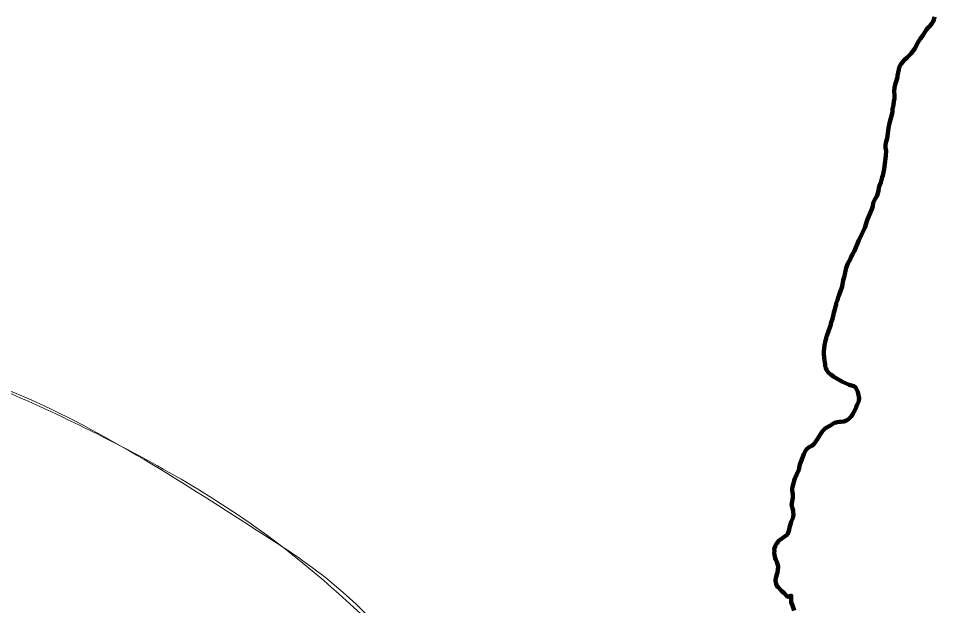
# Model space of a CAD drawing. Extents: x 553962 to 842807, y 8883888 to 9032388.
# Drawn here: x 637529 to 647901, y 8953394 to 8959925 of the extents above; entities that cross this region are included whole.
import ezdxf

# ---------------------------------------------------------------- set-up
doc = ezdxf.new("R2010")
doc.units = 0
doc.header["$LTSCALE"] = 200
doc.linetypes.add('DASH_DOUBLE_DOT', pattern=[9.2, 5, -1.2, 0.3, -1.2, 0.3, -1.2])
for name, color, linetype, lineweight in [('11', 7, 'DASH_DOUBLE_DOT', 106), ('24', 7, 'Continuous', 25), ('57', 7, 'Continuous', 13), ('9', 7, 'Continuous', 90)]:
    doc.layers.add(name, color=color, linetype=linetype, lineweight=lineweight)

msp = doc.modelspace()

# ---------------------------------------------------------------- linework, layer by layer
at = {"layer": '11'}
for points in [[(647725, 8959943.9), (647716.7, 8959911.2), (647708.7, 8959892.6), (647696.4, 8959871.2), (647672.6, 8959842), (647653.3, 8959825.7), (647636.4, 8959806.1), (647604.7, 8959757.9), (647594, 8959736.3), (647570, 8959703.3), (647547.8, 8959670.1), (647506.1, 8959591.7), (647464.3, 8959538.3), (647419.4, 8959492.2), (647388.5, 8959466.3), (647353, 8959421.6), (647336.2, 8959394.4), (647325.8, 8959358.5), (647311.8, 8959293.5), (647311.1, 8959273.8), (647298.8, 8959224.9), (647287.2, 8959190.6), (647279.5, 8959155.6), (647275.4, 8959122.1), (647277.5, 8959069.1), (647277.3, 8959036.4), (647271.1, 8959002.1), (647267.7, 8958967.1), (647258.4, 8958917.2), (647255, 8958883), (647222.6, 8958760.6), (647213.1, 8958710), (647209.8, 8958675.8), (647197.2, 8958591.6), (647186.1, 8958559), (647181, 8958538.7), (647179, 8958522.3), (647180.3, 8958485.5), (647185.2, 8958453), (647182.2, 8958403.1), (647164.1, 8958249.7), (647150.1, 8958180.3), (647142.6, 8958162.4), (647125.2, 8958100), (647110, 8958058), (647106, 8958041.7), (647101.7, 8958008.2), (647087.2, 8957958.4), (647087.2, 8957958.4), (647058.3, 8957911.3), (647050.3, 8957890.4)], [(647050.3, 8957890.4), (647042.3, 8957873.9), (647037.4, 8957839), (647027, 8957805.4), (647004.7, 8957754), (646983.9, 8957699.7), (646975.5, 8957682.5), (646947.2, 8957596.2), (646930.5, 8957560.2), (646917.2, 8957527.6), (646883.4, 8957459.8), (646834.7, 8957341.3), (646821.9, 8957322.3), (646811.7, 8957303.4), (646805, 8957286.3), (646794.6, 8957269.1), (646788.3, 8957250.5), (646761.3, 8957200.6), (646741.4, 8957150.7), (646718.5, 8957047.1), (646708.9, 8957012.8), (646694.7, 8956943.6), (646676.5, 8956892.1), (646668.9, 8956874.2), (646659.3, 8956840.7), (646652.1, 8956823.5), (646643.1, 8956791.8), (646631, 8956756.6), (646628.2, 8956737.9), (646621.6, 8956719.2), (646614.4, 8956686.5), (646604.2, 8956653.8), (646599, 8956628.9), (646591.2, 8956601.5), (646589.5, 8956582.9), (646570.9, 8956533), (646569.3, 8956515.1), (646564.1, 8956498), (646526.6, 8956395.2), (646519.6, 8956378.7), (646516.8, 8956360.9), (646510.7, 8956343.7), (646508.2, 8956325.8), (646499.8, 8956291.5), (646491.5, 8956224.6), (646492.3, 8956206.6), (646491.5, 8956189.5), (646496.4, 8956156.8), (646498.8, 8956121.7), (646501.9, 8956103.8), (646505.7, 8956067), (646508.5, 8956052.4), (646513.3, 8956036.8), (646521.8, 8956017.5), (646548.8, 8955980.1), (646568.7, 8955962.5), (646602, 8955939.3), (646683.3, 8955895.3), (646701.8, 8955882.5), (646774.8, 8955850.8), (646825.4, 8955832.7), (646845.1, 8955821.4), (646854, 8955806.5), (646869, 8955770.3), (646874.6, 8955752.5), (646877, 8955735.4), (646884.3, 8955700.5), (646884.3, 8955692.1), (646882.2, 8955683.1), (646880.9, 8955666.8), (646866.5, 8955633.3), (646856.7, 8955615.4), (646850.8, 8955597.5), (646827.8, 8955543.3), (646808.2, 8955512.9), (646795.4, 8955495.8), (646766.7, 8955465.7), (646744.7, 8955453.1), (646715.6, 8955442.4), (646679.8, 8955437.7), (646662.7, 8955437.5), (646639.6, 8955435.3), (646628.3, 8955430.2), (646611.3, 8955425.7), (646593.9, 8955416.4), (646557.7, 8955391.6), (646512.4, 8955367.2), (646503.3, 8955360.9), (646478.3, 8955335.1), (646454.6, 8955300.2), (646419.3, 8955239.2), (646409, 8955231.8), (646403, 8955219.6), (646385.1, 8955192.5), (646359.3, 8955170.4), (646322, 8955149.8), (646306.6, 8955137), (646292.4, 8955120.1), (646271, 8955076.2), (646271, 8955076.2), (646238.6, 8955000.6)], [(646238.6, 8955000.6), (646233.1, 8954981.3), (646225.8, 8954962), (646222.4, 8954942.8), (646212.7, 8954904.2), (646189.9, 8954845.6), (646180.6, 8954827.1), (646167.7, 8954807), (646161.9, 8954785.9), (646154.8, 8954750), (646147.2, 8954729), (646141.1, 8954689.5), (646141.2, 8954672.9), (646146.3, 8954632.2), (646145.4, 8954591), (646134.9, 8954533.1), (646133.7, 8954513.1), (646136.6, 8954503.6), (646142, 8954472.3), (646150.6, 8954449.2), (646150.8, 8954428.7), (646153.7, 8954407.2), (646151.7, 8954379.1), (646148.4, 8954373.7), (646146, 8954363.6), (646129.2, 8954324.2), (646120.5, 8954299.3), (646109.6, 8954260), (646105.6, 8954235.9), (646100, 8954213.7), (646092.8, 8954193.2), (646087.3, 8954183.5), (646061.6, 8954162.8), (646010.4, 8954126.6), (645986.9, 8954112.3), (645983.9, 8954107.2), (645982.8, 8954099.1), (645966.6, 8954082.6), (645954.5, 8954061.9), (645945.2, 8954043), (645940.9, 8954021.6), (645941.7, 8954000.2), (645939.8, 8953978.8), (645943.5, 8953954.8), (645951.6, 8953918.8), (645959, 8953899.6), (645969.1, 8953878.7), (645981.1, 8953842.5), (645984.5, 8953823.2), (645977.2, 8953761.1), (645967.9, 8953736.2), (645958.1, 8953696.8), (645954.8, 8953674.8), (645954.9, 8953665.3), (645961, 8953634.7), (645968.4, 8953609.8), (645970, 8953607.3), (645984.2, 8953596.8), (646022.1, 8953555.9), (646049.3, 8953529.6), (646088, 8953489.3), (646092.2, 8953489.6), (646126.7, 8953501.9), (646130, 8953501.7), (646130.4, 8953416.3), (646131.4, 8953414.8), (646137.1, 8953413.1), (646163.8, 8953336.6)]]:
    msp.add_lwpolyline(points, dxfattribs=at)
at = {"layer": '24', "lineweight": 53}
for points in [[(647725, 8959943.9), (647716.7, 8959911.2), (647708.7, 8959892.6), (647696.4, 8959871.2), (647672.6, 8959842), (647653.3, 8959825.7), (647636.4, 8959806.1), (647604.7, 8959757.9), (647594, 8959736.3), (647570, 8959703.3), (647547.8, 8959670.1), (647506.1, 8959591.7), (647464.3, 8959538.3), (647419.4, 8959492.2), (647388.5, 8959466.3), (647353, 8959421.6), (647336.2, 8959394.4), (647325.8, 8959358.5), (647311.8, 8959293.5), (647311.1, 8959273.8), (647298.8, 8959224.9), (647287.2, 8959190.6), (647279.5, 8959155.6), (647275.4, 8959122.1), (647277.5, 8959069.1), (647277.3, 8959036.4), (647271.1, 8959002.1), (647267.7, 8958967.1), (647258.4, 8958917.2), (647255, 8958883), (647222.6, 8958760.6), (647213.1, 8958710), (647209.8, 8958675.8), (647197.2, 8958591.6), (647186.1, 8958559), (647181, 8958538.7), (647179, 8958522.3), (647180.3, 8958485.5), (647185.2, 8958453), (647182.2, 8958403.1), (647164.1, 8958249.7), (647150.1, 8958180.3), (647142.6, 8958162.4), (647125.2, 8958100), (647110, 8958058), (647106, 8958041.7), (647101.7, 8958008.2), (647087.2, 8957958.4), (647087.2, 8957958.4), (647058.3, 8957911.3), (647050.3, 8957890.4)], [(647050.3, 8957890.4), (647042.3, 8957873.9), (647037.4, 8957839), (647027, 8957805.4), (647004.7, 8957754), (646983.9, 8957699.7), (646975.5, 8957682.5), (646947.2, 8957596.2), (646930.5, 8957560.2), (646917.2, 8957527.6), (646883.4, 8957459.8), (646834.7, 8957341.3), (646821.9, 8957322.3), (646811.7, 8957303.4), (646805, 8957286.3), (646794.6, 8957269.1), (646788.3, 8957250.5), (646761.3, 8957200.6), (646741.4, 8957150.7), (646718.5, 8957047.1), (646708.9, 8957012.8), (646694.7, 8956943.6), (646676.5, 8956892.1), (646668.9, 8956874.2), (646659.3, 8956840.7), (646652.1, 8956823.5), (646643.1, 8956791.8), (646631, 8956756.6), (646628.2, 8956737.9), (646621.6, 8956719.2), (646614.4, 8956686.5), (646604.2, 8956653.8), (646599, 8956628.9), (646591.2, 8956601.5), (646589.5, 8956582.9), (646570.9, 8956533), (646569.3, 8956515.1), (646564.1, 8956498), (646526.6, 8956395.2), (646519.6, 8956378.7), (646516.8, 8956360.9), (646510.7, 8956343.7), (646508.2, 8956325.8), (646499.8, 8956291.5), (646491.5, 8956224.6), (646492.3, 8956206.6), (646491.5, 8956189.5), (646496.4, 8956156.8), (646498.8, 8956121.7), (646501.9, 8956103.8), (646505.7, 8956067), (646508.5, 8956052.4), (646513.3, 8956036.8), (646521.8, 8956017.5), (646548.8, 8955980.1), (646568.7, 8955962.5), (646602, 8955939.3), (646683.3, 8955895.3), (646701.8, 8955882.5), (646774.8, 8955850.8), (646825.4, 8955832.7), (646845.1, 8955821.4), (646854, 8955806.5), (646869, 8955770.3), (646874.6, 8955752.5), (646877, 8955735.4), (646884.3, 8955700.5), (646884.3, 8955692.1), (646882.2, 8955683.1), (646880.9, 8955666.8), (646866.5, 8955633.3), (646856.7, 8955615.4), (646850.8, 8955597.5), (646827.8, 8955543.3), (646808.2, 8955512.9), (646795.4, 8955495.8), (646766.7, 8955465.7), (646744.7, 8955453.1), (646715.6, 8955442.4), (646679.8, 8955437.7), (646662.7, 8955437.5), (646639.6, 8955435.3), (646628.3, 8955430.2), (646611.3, 8955425.7), (646593.9, 8955416.4), (646557.7, 8955391.6), (646512.4, 8955367.2), (646503.3, 8955360.9), (646478.3, 8955335.1), (646454.6, 8955300.2), (646419.3, 8955239.2), (646409, 8955231.8), (646403, 8955219.6), (646385.1, 8955192.5), (646359.3, 8955170.4), (646322, 8955149.8), (646306.6, 8955137), (646292.4, 8955120.1), (646271, 8955076.2), (646271, 8955076.2), (646238.6, 8955000.6)], [(646238.6, 8955000.6), (646233.1, 8954981.3), (646225.8, 8954962), (646222.4, 8954942.8), (646212.7, 8954904.2), (646189.9, 8954845.6), (646180.6, 8954827.1), (646167.7, 8954807), (646161.9, 8954785.9), (646154.8, 8954750), (646147.2, 8954729), (646141.1, 8954689.5), (646141.2, 8954672.9), (646146.3, 8954632.2), (646145.4, 8954591), (646134.9, 8954533.1), (646133.7, 8954513.1), (646136.6, 8954503.6), (646142, 8954472.3), (646150.6, 8954449.2), (646150.8, 8954428.7), (646153.7, 8954407.2), (646151.7, 8954379.1), (646148.4, 8954373.7), (646146, 8954363.6), (646129.2, 8954324.2), (646120.5, 8954299.3), (646109.6, 8954260), (646105.6, 8954235.9), (646100, 8954213.7), (646092.8, 8954193.2), (646087.3, 8954183.5), (646061.6, 8954162.8), (646010.4, 8954126.6), (645986.9, 8954112.3), (645983.9, 8954107.2), (645982.8, 8954099.1), (645966.6, 8954082.6), (645954.5, 8954061.9), (645945.2, 8954043), (645940.9, 8954021.6), (645941.7, 8954000.2), (645939.8, 8953978.8), (645943.5, 8953954.8), (645951.6, 8953918.8), (645959, 8953899.6), (645969.1, 8953878.7), (645981.1, 8953842.5), (645984.5, 8953823.2), (645977.2, 8953761.1), (645967.9, 8953736.2), (645958.1, 8953696.8), (645954.8, 8953674.8), (645954.9, 8953665.3), (645961, 8953634.7), (645968.4, 8953609.8), (645970, 8953607.3), (645984.2, 8953596.8), (646022.1, 8953555.9), (646049.3, 8953529.6), (646088, 8953489.3), (646092.2, 8953489.6), (646126.7, 8953501.9), (646130, 8953501.7), (646130.4, 8953416.3), (646131.4, 8953414.8), (646137.1, 8953413.1), (646163.8, 8953336.6)]]:
    msp.add_lwpolyline(points, dxfattribs=at)
at = {"layer": '57'}
for points in [[(646003, 8949251.6), (644721.9, 8950215.5), (643492.6, 8951234.6), (642099.6, 8952556.8), (640992.4, 8953664.6), (640171, 8954236.3), (637456.5, 8955772.9), (636135, 8956237.5), (634599.2, 8956630.6), (632599.1, 8956773.5), (629063.1, 8956702), (626348.7, 8956058.8), (623953.8, 8955209.7), (622371.6, 8954682.1), (620725.9, 8954192.9), (619183.7, 8953970.3), (617209.7, 8953965.7), (615658.4, 8954379), (614681.6, 8955057.1), (613704.6, 8955684.2), (612906.2, 8956374.2), (612068.3, 8956835.4), (609416.9, 8956401.3), (608625.2, 8956035.7), (607870.9, 8955517.4), (607396.1, 8954883.6), (607164, 8954388.6), (606950.6, 8954069.9)], [(646003, 8949251.6), (644721.9, 8950215.5), (643521.3, 8951208.7), (642428.2, 8952239.5), (641741.8, 8952914.9), (640407.4, 8954089.3), (638333.9, 8955336.1), (636237.3, 8956206.4), (633646.8, 8956732.8), (631365, 8956802.2), (629312, 8956729.1), (626793.2, 8956204.6), (623953.8, 8955209.7), (622371.6, 8954682.1), (620725.9, 8954192.9), (619183.7, 8953970.3), (617209.7, 8953965.7), (615658.4, 8954379), (614681.6, 8955057.1), (613704.6, 8955684.2), (612906.2, 8956374.2), (612068.3, 8956835.4), (609416.9, 8956401.3), (608625.2, 8956035.7), (607870.9, 8955517.4), (607396.1, 8954883.6), (607164, 8954388.6), (606950.6, 8954069.9)]]:
    msp.add_spline(points, degree=3, dxfattribs=at)
at = {"layer": '9'}
for points in [[(647725, 8959943.9), (647716.7, 8959911.2), (647708.7, 8959892.6), (647696.4, 8959871.2), (647672.6, 8959842), (647653.3, 8959825.7), (647636.4, 8959806.1), (647604.7, 8959757.9), (647594, 8959736.3), (647570, 8959703.3), (647547.8, 8959670.1), (647506.1, 8959591.7), (647464.3, 8959538.3), (647419.4, 8959492.2), (647388.5, 8959466.3), (647353, 8959421.6), (647336.2, 8959394.4), (647325.8, 8959358.5), (647311.8, 8959293.5), (647311.1, 8959273.8), (647298.8, 8959224.9), (647287.2, 8959190.6), (647279.5, 8959155.6), (647275.4, 8959122.1), (647277.5, 8959069.1), (647277.3, 8959036.4), (647271.1, 8959002.1), (647267.7, 8958967.1), (647258.4, 8958917.2), (647255, 8958883), (647222.6, 8958760.6), (647213.1, 8958710), (647209.8, 8958675.8), (647197.2, 8958591.6), (647186.1, 8958559), (647181, 8958538.7), (647179, 8958522.3), (647180.3, 8958485.5), (647185.2, 8958453), (647182.2, 8958403.1), (647164.1, 8958249.7), (647150.1, 8958180.3), (647142.6, 8958162.4), (647125.2, 8958100), (647110, 8958058), (647106, 8958041.7), (647101.7, 8958008.2), (647087.2, 8957958.4), (647087.2, 8957958.4), (647058.3, 8957911.3), (647050.3, 8957890.4)], [(647050.3, 8957890.4), (647042.3, 8957873.9), (647037.4, 8957839), (647027, 8957805.4), (647004.7, 8957754), (646983.9, 8957699.7), (646975.5, 8957682.5), (646947.2, 8957596.2), (646930.5, 8957560.2), (646917.2, 8957527.6), (646883.4, 8957459.8), (646834.7, 8957341.3), (646821.9, 8957322.3), (646811.7, 8957303.4), (646805, 8957286.3), (646794.6, 8957269.1), (646788.3, 8957250.5), (646761.3, 8957200.6), (646741.4, 8957150.7), (646718.5, 8957047.1), (646708.9, 8957012.8), (646694.7, 8956943.6), (646676.5, 8956892.1), (646668.9, 8956874.2), (646659.3, 8956840.7), (646652.1, 8956823.5), (646643.1, 8956791.8), (646631, 8956756.6), (646628.2, 8956737.9), (646621.6, 8956719.2), (646614.4, 8956686.5), (646604.2, 8956653.8), (646599, 8956628.9), (646591.2, 8956601.5), (646589.5, 8956582.9), (646570.9, 8956533), (646569.3, 8956515.1), (646564.1, 8956498), (646526.6, 8956395.2), (646519.6, 8956378.7), (646516.8, 8956360.9), (646510.7, 8956343.7), (646508.2, 8956325.8), (646499.8, 8956291.5), (646491.5, 8956224.6), (646492.3, 8956206.6), (646491.5, 8956189.5), (646496.4, 8956156.8), (646498.8, 8956121.7), (646501.9, 8956103.8), (646505.7, 8956067), (646508.5, 8956052.4), (646513.3, 8956036.8), (646521.8, 8956017.5), (646548.8, 8955980.1), (646568.7, 8955962.5), (646602, 8955939.3), (646683.3, 8955895.3), (646701.8, 8955882.5), (646774.8, 8955850.8), (646825.4, 8955832.7), (646845.1, 8955821.4), (646854, 8955806.5), (646869, 8955770.3), (646874.6, 8955752.5), (646877, 8955735.4), (646884.3, 8955700.5), (646884.3, 8955692.1), (646882.2, 8955683.1), (646880.9, 8955666.8), (646866.5, 8955633.3), (646856.7, 8955615.4), (646850.8, 8955597.5), (646827.8, 8955543.3), (646808.2, 8955512.9), (646795.4, 8955495.8), (646766.7, 8955465.7), (646744.7, 8955453.1), (646715.6, 8955442.4), (646679.8, 8955437.7), (646662.7, 8955437.5), (646639.6, 8955435.3), (646628.3, 8955430.2), (646611.3, 8955425.7), (646593.9, 8955416.4), (646557.7, 8955391.6), (646512.4, 8955367.2), (646503.3, 8955360.9), (646478.3, 8955335.1), (646454.6, 8955300.2), (646419.3, 8955239.2), (646409, 8955231.8), (646403, 8955219.6), (646385.1, 8955192.5), (646359.3, 8955170.4), (646322, 8955149.8), (646306.6, 8955137), (646292.4, 8955120.1), (646271, 8955076.2), (646271, 8955076.2), (646238.6, 8955000.6)], [(646238.6, 8955000.6), (646233.1, 8954981.3), (646225.8, 8954962), (646222.4, 8954942.8), (646212.7, 8954904.2), (646189.9, 8954845.6), (646180.6, 8954827.1), (646167.7, 8954807), (646161.9, 8954785.9), (646154.8, 8954750), (646147.2, 8954729), (646141.1, 8954689.5), (646141.2, 8954672.9), (646146.3, 8954632.2), (646145.4, 8954591), (646134.9, 8954533.1), (646133.7, 8954513.1), (646136.6, 8954503.6), (646142, 8954472.3), (646150.6, 8954449.2), (646150.8, 8954428.7), (646153.7, 8954407.2), (646151.7, 8954379.1), (646148.4, 8954373.7), (646146, 8954363.6), (646129.2, 8954324.2), (646120.5, 8954299.3), (646109.6, 8954260), (646105.6, 8954235.9), (646100, 8954213.7), (646092.8, 8954193.2), (646087.3, 8954183.5), (646061.6, 8954162.8), (646010.4, 8954126.6), (645986.9, 8954112.3), (645983.9, 8954107.2), (645982.8, 8954099.1), (645966.6, 8954082.6), (645954.5, 8954061.9), (645945.2, 8954043), (645940.9, 8954021.6), (645941.7, 8954000.2), (645939.8, 8953978.8), (645943.5, 8953954.8), (645951.6, 8953918.8), (645959, 8953899.6), (645969.1, 8953878.7), (645981.1, 8953842.5), (645984.5, 8953823.2), (645977.2, 8953761.1), (645967.9, 8953736.2), (645958.1, 8953696.8), (645954.8, 8953674.8), (645954.9, 8953665.3), (645961, 8953634.7), (645968.4, 8953609.8), (645970, 8953607.3), (645984.2, 8953596.8), (646022.1, 8953555.9), (646049.3, 8953529.6), (646088, 8953489.3), (646092.2, 8953489.6), (646126.7, 8953501.9), (646130, 8953501.7), (646130.4, 8953416.3), (646131.4, 8953414.8), (646137.1, 8953413.1), (646163.8, 8953336.6)]]:
    msp.add_lwpolyline(points, dxfattribs=at)
msp.add_spline([(637260.6, 8972975.8), (641524.5, 8971056.2), (652526.1, 8965412.7), (653164.3, 8965062.8), (670790.5, 8953770.1), (686194, 8943929.9), (696283.3, 8937647.1)], degree=3, dxfattribs=at)

doc.saveas('drawing.dxf')
